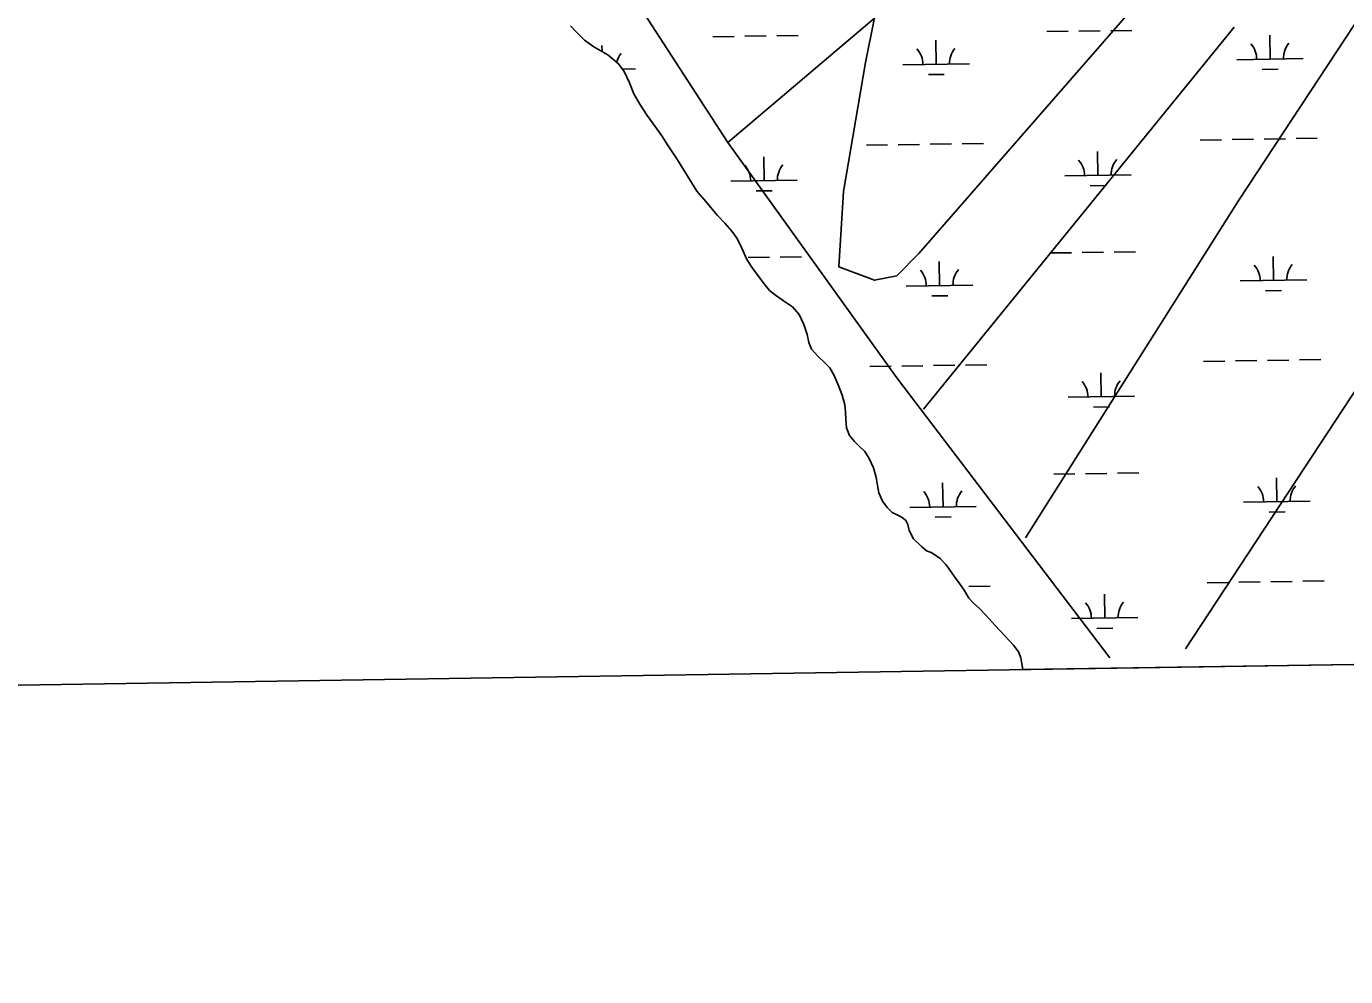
# Model space of a CAD drawing. Extents: x 3823584 to 3861785, y 301729 to 327625.
# Drawn here: x 3856250 to 3858232, y 307156 to 308584 of the extents above; entities that cross this region are included whole.
import ezdxf

# ---------------------------------------------------------------- set-up
doc = ezdxf.new("R2010")
doc.units = 0
for name, color, linetype in [('V-GRID-FRAM', 7, 'Continuous'), ('V-TOPO-SHOR', 7, 'Continuous'), ('V-WETL-SWMP', 7, 'Continuous')]:
    doc.layers.add(name, color=color, linetype=linetype)

msp = doc.modelspace()

# ---------------------------------------------------------------- linework, layer by layer
at = {"layer": 'V-GRID-FRAM'}
msp.add_lwpolyline([(3827552.2, 325336), (3859397.3, 325827), (3859685.5, 307646.8), (3827824.6, 307155.6), (3827552.2, 325336)], dxfattribs=at)
at = {"layer": 'V-TOPO-SHOR'}
msp.add_line((3857597.8, 308008.8), (3858065.1, 308583), dxfattribs=at)
for points in [[(3856374.4, 309616.1), (3856816.7, 309090.3), (3856997, 308883.4), (3857304.1, 308409.4), (3857524.4, 308596.3), (3857838.2, 308903.4), (3857911.6, 308990.2), (3858559.2, 310005)], [(3859093.3, 309898.1), (3858378.9, 308789.9), (3858071.8, 308322.6), (3857751.4, 307815.2)], [(3857577.8, 308863.3), (3857511, 308529.5), (3857477.7, 308335.9), (3857471, 308222.4), (3857471, 308222.4), (3857524.4, 308202.4), (3857557.8, 308209.1), (3857591.1, 308242.5), (3858045.1, 308763.2), (3858118.6, 308836.6), (3858692.7, 309838.1)], [(3857991.7, 307648.3), (3858465.7, 308369.3), (3858405.6, 308816.6)], [(3857067.4, 308584.9), (3857076.4, 308575.1), (3857088.5, 308563.1), (3857102.3, 308553.2), (3857123.7, 308541.4), (3857139.4, 308527.8), (3857148.3, 308515.9), (3857156.3, 308498.9), (3857162.7, 308482.7), (3857171.6, 308466.8), (3857182.8, 308450.1), (3857194.8, 308433.3), (3857204.5, 308419.4), (3857214.1, 308404.3), (3857228.5, 308383.5), (3857257.4, 308336.3), (3857267.9, 308324), (3857278.4, 308311.7), (3857288.6, 308299.8), (3857299.5, 308288.3), (3857310, 308276), (3857317.8, 308264.9), (3857325.1, 308250.7), (3857332.7, 308233.3), (3857341.9, 308219), (3857348.5, 308210.4), (3857356.7, 308199.4), (3857366.4, 308187.1), (3857375.5, 308179.7), (3857387.7, 308171.3), (3857401.1, 308162.6), (3857411.2, 308150.7), (3857418.1, 308135.7), (3857423.3, 308120.7), (3857425.8, 308108.6), (3857429.6, 308098.5), (3857439, 308088.2), (3857449.2, 308078.7), (3857457, 308070.5), (3857463.5, 308059.1), (3857470, 308044.9), (3857475.6, 308029.5), (3857479.7, 308015), (3857480.6, 308004.1), (3857481.1, 307993.3), (3857482.4, 307980.4)], [(3857304.1, 308409.4), (3857557.8, 308055.5), (3857878.2, 307634.9)], [(3857482.4, 307980.4), (3857487, 307969.1), (3857494.4, 307960), (3857501, 307953.5), (3857509.6, 307944.8), (3857516.2, 307934.2), (3857523.1, 307920.4), (3857527.1, 307905.9), (3857528.8, 307893.8), (3857530.9, 307882.9), (3857536.6, 307870.3), (3857543.2, 307860.5), (3857551.1, 307853.1), (3857561.4, 307848.4), (3857567.7, 307844.7), (3857571.6, 307841.4), (3857574.3, 307835.3), (3857576.5, 307826.4), (3857583, 307813.8), (3857595.1, 307801.9), (3857602.6, 307795.7), (3857609.3, 307793.1), (3857615.3, 307789.7), (3857623.2, 307783.9), (3857631.4, 307774.9), (3857638, 307765.9), (3857644.9, 307756.1), (3857652.3, 307746.3), (3857658.9, 307736.5), (3857666.2, 307724.7), (3857673.2, 307716.9), (3857681.5, 307709.4), (3857692.4, 307698.3), (3857705.7, 307683.6), (3857720.2, 307667.6), (3857733.1, 307654), (3857740.8, 307643.8), (3857744.2, 307634.9), (3857746, 307625.6), (3857747.2, 307617)]]:
    msp.add_lwpolyline(points, dxfattribs=at)
at = {"layer": 'V-WETL-SWMP'}
for p, q in [((3857076.4, 308575.1), (3857067.4, 308584.9)), ((3857088.5, 308563.1), (3857076.4, 308575.1)), ((3857102.3, 308553.2), (3857088.5, 308563.1)), ((3857281.6, 308568.2), (3857313.6, 308568.7)), ((3857329.6, 308569), (3857361.6, 308569.5)), ((3857377.6, 308569.7), (3857409.6, 308570.2)), ((3857617.1, 308527), (3857616.5, 308563)), ((3857783.4, 308576), (3857815.4, 308576.5)), ((3857831.4, 308576.7), (3857863.4, 308577.2)), ((3857879.4, 308577.4), (3857911.4, 308577.9)), ((3858119, 308534.7), (3858118.4, 308570.7)), ((3857123.7, 308541.4), (3857102.3, 308553.2)), ((3857114.8, 308546.3), (3857114.7, 308555.2)), ((3857139.4, 308527.8), (3857123.7, 308541.4)), ((3857148.3, 308515.9), (3857139.4, 308527.8)), ((3857145.5, 308519.7), (3857165.2, 308520)), ((3857567.1, 308526.2), (3857667.1, 308527.7)), ((3858069, 308533.9), (3858168.9, 308535.5)), ((3858107.2, 308519.1), (3858131.2, 308519.5)), ((3857156.3, 308498.9), (3857148.3, 308515.9)), ((3857162.7, 308482.7), (3857156.3, 308498.9)), ((3857605.3, 308511.4), (3857629.3, 308511.7)), ((3857171.6, 308466.8), (3857162.7, 308482.7)), ((3857182.8, 308450.1), (3857171.6, 308466.8)), ((3857194.8, 308433.3), (3857182.8, 308450.1)), ((3857204.5, 308419.4), (3857194.8, 308433.3)), ((3857214.2, 308404.3), (3857204.5, 308419.4)), ((3857228.5, 308383.5), (3857214.2, 308404.3)), ((3857512.1, 308405.3), (3857544.1, 308405.8)), ((3857560.1, 308406), (3857592.1, 308406.5)), ((3857608.1, 308406.7), (3857640.1, 308407.2)), ((3857656.1, 308407.5), (3857688.1, 308408)), ((3858014, 308413), (3858046, 308413.5)), ((3858062, 308413.7), (3858094, 308414.2)), ((3858110, 308414.5), (3858142, 308415)), ((3858158, 308415.2), (3858189.9, 308415.7)), ((3857257.4, 308336.3), (3857228.5, 308383.5)), ((3857358.3, 308352.1), (3857357.8, 308388.1)), ((3857860.2, 308359.9), (3857859.6, 308395.9)), ((3857810.2, 308359.1), (3857910.2, 308360.7)), ((3857308.3, 308351.4), (3857408.3, 308352.9)), ((3857848.4, 308344.3), (3857872.4, 308344.6)), ((3857267.9, 308324), (3857257.4, 308336.3)), ((3857278.4, 308311.7), (3857267.9, 308324)), ((3857346.6, 308336.5), (3857370.6, 308336.9)), ((3857288.6, 308299.8), (3857278.4, 308311.7)), ((3857299.5, 308288.3), (3857288.6, 308299.8)), ((3857310, 308276), (3857299.5, 308288.3)), ((3857317.8, 308264.9), (3857310, 308276)), ((3857325.1, 308250.7), (3857317.8, 308264.9)), ((3857332.7, 308233.3), (3857325.1, 308250.7)), ((3857788.6, 308243.3), (3857820.6, 308243.8)), ((3857836.6, 308244.1), (3857868.5, 308244.6)), ((3857884.5, 308244.8), (3857916.5, 308245.3)), ((3857341.9, 308219), (3857332.7, 308233.3)), ((3857334.7, 308236.3), (3857366.7, 308236.8)), ((3857382.7, 308237.1), (3857414.7, 308237.6)), ((3857622.2, 308194.3), (3857621.7, 308230.3)), ((3858124.1, 308202.1), (3858123.5, 308238.1)), ((3857348.5, 308210.4), (3857341.9, 308219)), ((3857356.7, 308199.4), (3857348.5, 308210.4)), ((3858074.1, 308201.3), (3858174.1, 308202.8)), ((3857366.4, 308187.1), (3857356.7, 308199.4)), ((3857375.5, 308179.7), (3857366.4, 308187.1)), ((3857572.2, 308193.6), (3857672.2, 308195.1)), ((3858112.3, 308186.5), (3858136.3, 308186.8)), ((3857387.7, 308171.3), (3857375.5, 308179.7)), ((3857401.1, 308162.6), (3857387.7, 308171.3)), ((3857411.2, 308150.7), (3857401.1, 308162.6)), ((3857610.5, 308178.7), (3857634.5, 308179.1)), ((3857418.1, 308135.7), (3857411.2, 308150.7)), ((3857423.3, 308120.7), (3857418.1, 308135.7)), ((3857425.8, 308108.6), (3857423.3, 308120.7)), ((3857429.6, 308098.5), (3857425.8, 308108.6)), ((3857439, 308088.2), (3857429.6, 308098.5)), ((3857449.2, 308078.7), (3857439, 308088.2)), ((3858115.1, 308081.8), (3858147.1, 308082.3)), ((3858163.1, 308082.6), (3858195.1, 308083.1)), ((3857457, 308070.5), (3857449.2, 308078.7)), ((3857463.5, 308059.1), (3857457, 308070.5)), ((3857517.3, 308072.6), (3857549.2, 308073.1)), ((3857565.2, 308073.4), (3857597.2, 308073.9)), ((3857613.2, 308074.1), (3857645.2, 308074.6)), ((3857661.2, 308074.8), (3857693.2, 308075.3)), ((3857865.3, 308027.2), (3857864.8, 308063.2)), ((3858019.1, 308080.4), (3858051.1, 308080.9)), ((3858067.1, 308081.1), (3858099.1, 308081.6)), ((3857470, 308044.9), (3857463.5, 308059.1)), ((3857475.6, 308029.5), (3857470, 308044.9)), ((3857479.7, 308015), (3857475.6, 308029.5)), ((3857815.3, 308026.5), (3857915.3, 308028)), ((3857480.6, 308004.1), (3857479.7, 308015)), ((3857481.1, 307993.3), (3857480.6, 308004.1)), ((3857853.5, 308011.6), (3857877.5, 308012)), ((3857482.4, 307980.4), (3857481.1, 307993.3)), ((3857487, 307969.1), (3857482.4, 307980.4)), ((3857494.4, 307960), (3857487, 307969.1)), ((3857501, 307953.5), (3857494.4, 307960)), ((3857509.6, 307944.8), (3857501, 307953.5)), ((3857516.2, 307934.2), (3857509.6, 307944.8)), ((3857523.1, 307920.4), (3857516.2, 307934.2)), ((3857527.1, 307905.9), (3857523.1, 307920.4)), ((3857528.8, 307893.8), (3857527.1, 307905.9)), ((3857793.7, 307910.7), (3857825.7, 307911.2)), ((3857841.7, 307911.4), (3857873.7, 307911.9)), ((3857889.7, 307912.2), (3857921.7, 307912.7)), ((3858129.2, 307869.4), (3858128.7, 307905.4)), ((3857530.9, 307882.9), (3857528.8, 307893.8)), ((3857627.4, 307861.7), (3857626.8, 307897.7)), ((3857536.6, 307870.3), (3857530.9, 307882.9)), ((3857543.2, 307860.5), (3857536.6, 307870.3)), ((3858079.2, 307868.7), (3858179.2, 307870.2)), ((3857551.1, 307853.1), (3857543.2, 307860.5)), ((3857561.4, 307848.4), (3857551.1, 307853.1)), ((3857567.7, 307844.7), (3857561.4, 307848.4)), ((3857571.6, 307841.4), (3857567.7, 307844.7)), ((3857577.4, 307860.9), (3857677.4, 307862.5)), ((3857615.6, 307846.1), (3857639.6, 307846.5)), ((3858117.4, 307853.8), (3858141.4, 307854.2)), ((3857574.3, 307835.3), (3857571.6, 307841.4)), ((3857576.5, 307826.4), (3857574.3, 307835.3)), ((3857583, 307813.8), (3857576.5, 307826.4)), ((3857595.1, 307801.9), (3857583, 307813.8)), ((3857602.6, 307795.7), (3857595.1, 307801.9)), ((3857609.3, 307793.1), (3857602.6, 307795.7)), ((3857615.3, 307789.7), (3857609.3, 307793.1)), ((3857623.2, 307783.9), (3857615.3, 307789.7)), ((3857631.4, 307774.9), (3857623.2, 307783.9)), ((3857638, 307765.9), (3857631.4, 307774.9)), ((3857644.9, 307756.1), (3857638, 307765.9)), ((3857652.3, 307746.3), (3857644.9, 307756.1)), ((3857658.9, 307736.5), (3857652.3, 307746.3)), ((3858024.2, 307747.7), (3858056.2, 307748.2)), ((3858072.2, 307748.5), (3858104.2, 307749)), ((3858120.2, 307749.2), (3858152.2, 307749.7)), ((3858168.2, 307750), (3858200.2, 307750.4)), ((3857666.2, 307724.7), (3857658.9, 307736.5)), ((3857666.4, 307742.2), (3857698.4, 307742.7)), ((3857870.4, 307694.6), (3857869.9, 307730.6)), ((3857673.2, 307716.9), (3857666.2, 307724.7)), ((3857681.5, 307709.4), (3857673.2, 307716.9)), ((3857692.4, 307698.3), (3857681.5, 307709.4)), ((3857705.7, 307683.6), (3857692.4, 307698.3)), ((3857820.4, 307693.8), (3857920.4, 307695.4)), ((3857720.2, 307667.6), (3857705.7, 307683.6)), ((3857733.1, 307654), (3857720.2, 307667.6)), ((3857858.7, 307679), (3857882.7, 307679.4)), ((3857740.8, 307643.8), (3857733.1, 307654)), ((3857744.2, 307634.9), (3857740.8, 307643.8)), ((3857746, 307625.6), (3857744.2, 307634.9)), ((3859143.1, 307638.5), (3857747.2, 307617)), ((3857747.2, 307617), (3857746, 307625.6))]:
    msp.add_line(p, q, dxfattribs=at)
for centre, start, end in [((3858174.2, 308536), 140.1115, 181.6552), ((3857170.5, 308520.6), 140.1115, 164.108), ((3857561.9, 308526.6), 0.1115, 41.6552), ((3857672.3, 308528.3), 140.1115, 181.6552), ((3858063.7, 308534.3), 0.1115, 41.6552), ((3857804.9, 308359.5), 0.1115, 41.6552), ((3857915.4, 308361.2), 140.1115, 181.6552), ((3857303.1, 308351.8), 0.1115, 41.6552), ((3857413.6, 308353.5), 140.1115, 181.6552), ((3858068.8, 308201.7), 0.1115, 41.6552), ((3858179.3, 308203.4), 140.1115, 181.6552), ((3857567, 308194), 0.1115, 41.6552), ((3857677.5, 308195.7), 140.1115, 181.6552), ((3857810.1, 308026.9), 0.1115, 41.6552), ((3857920.5, 308028.6), 140.1115, 181.6552), ((3857572.1, 307861.3), 0.1115, 41.6552), ((3857682.6, 307863), 140.1115, 181.6552), ((3858074, 307869.1), 0.1115, 41.6552), ((3858184.4, 307870.8), 140.1115, 181.6552), ((3857815.2, 307694.2), 0.1115, 41.6552), ((3857925.7, 307695.9), 140.1115, 181.6552)]:
    msp.add_arc(centre, 35.2, start, end, dxfattribs=at)

doc.saveas('drawing.dxf')
